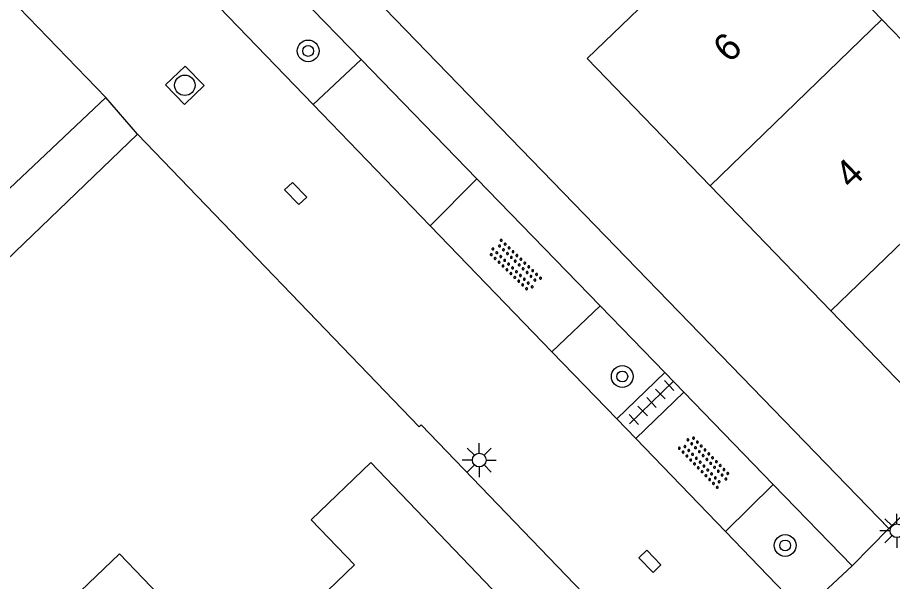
# Model space of a CAD drawing. Extents: x 137999 to 141000, y 397500 to 400501.
# Drawn here: x 138560.71 to 138592.78, y 399275.84 to 399296.52 of the extents above; entities that cross this region are included whole.
import ezdxf

# ---------------------------------------------------------------- set-up
doc = ezdxf.new("R2010")
doc.units = 0
for name, color, linetype in [('gg-afsc-erfafscheiding', 7, 'Continuous'), ('gg-anno-huisnummerreeks BGT', 7, 'Continuous'), ('gg-bbg-gedigitaliseerde bebouwing', 7, 'Continuous'), ('gg-bbg-hoofdgebouw', 7, 'Continuous'), ('gg-bbg-tussenscheiding', 7, 'Continuous'), ('gg-knt-verharding', 7, 'Continuous'), ('gg-knt-verharding nz', 7, 'Continuous'), ('gt-grn-weggrens', 7, 'Continuous'), ('gt-symb-boom', 7, 'Continuous'), ('gt-symb-kolk center center', 7, 'Continuous'), ('gt-symb-lichtmast', 7, 'Continuous'), ('gt-symb-overige verharding', 7, 'Continuous'), ('gt-symb-rioolschacht', 7, 'Continuous'), ('gt-symb-tegel verharding', 7, 'Continuous')]:
    doc.layers.add(name, color=color, linetype=linetype)

# ---------------------------------------------------------------- blocks, each defined once
blk = doc.blocks.new('gt0-OVH')
at = {"layer": 'gt-symb-overige verharding'}
for points in [[(-0.972, 0.298), (-0.967, 0.308), (-0.965, 0.319), (-0.966, 0.33), (-0.971, 0.34), (-0.978, 0.348), (-0.988, 0.353), (-0.999, 0.355), (-1.01, 0.354), (-1.02, 0.349), (-1.028, 0.342), (-1.033, 0.332), (-1.035, 0.321), (-1.034, 0.31), (-1.029, 0.3), (-1.022, 0.292), (-1.012, 0.287), (-1.001, 0.285), (-0.99, 0.286), (-0.98, 0.291)], [(-0.772, 0.298), (-0.767, 0.308), (-0.765, 0.319), (-0.766, 0.33), (-0.771, 0.34), (-0.778, 0.348), (-0.788, 0.353), (-0.799, 0.355), (-0.81, 0.354), (-0.82, 0.349), (-0.828, 0.342), (-0.833, 0.332), (-0.835, 0.321), (-0.834, 0.31), (-0.829, 0.3), (-0.822, 0.292), (-0.812, 0.287), (-0.801, 0.285), (-0.79, 0.286), (-0.78, 0.291)], [(-0.572, 0.298), (-0.567, 0.308), (-0.565, 0.319), (-0.566, 0.33), (-0.571, 0.34), (-0.578, 0.348), (-0.588, 0.353), (-0.599, 0.355), (-0.61, 0.354), (-0.62, 0.349), (-0.628, 0.342), (-0.633, 0.332), (-0.635, 0.321), (-0.634, 0.31), (-0.629, 0.3), (-0.622, 0.292), (-0.612, 0.287), (-0.601, 0.285), (-0.59, 0.286), (-0.58, 0.291)], [(-0.372, 0.298), (-0.367, 0.308), (-0.365, 0.319), (-0.366, 0.33), (-0.371, 0.34), (-0.378, 0.348), (-0.388, 0.353), (-0.399, 0.355), (-0.41, 0.354), (-0.42, 0.349), (-0.428, 0.342), (-0.433, 0.332), (-0.435, 0.321), (-0.434, 0.31), (-0.429, 0.3), (-0.422, 0.292), (-0.412, 0.287), (-0.401, 0.285), (-0.39, 0.286), (-0.38, 0.291)], [(-0.172, 0.298), (-0.167, 0.308), (-0.165, 0.319), (-0.166, 0.33), (-0.171, 0.34), (-0.178, 0.348), (-0.188, 0.353), (-0.199, 0.355), (-0.21, 0.354), (-0.22, 0.349), (-0.228, 0.342), (-0.233, 0.332), (-0.235, 0.321), (-0.234, 0.31), (-0.229, 0.3), (-0.222, 0.292), (-0.212, 0.287), (-0.201, 0.285), (-0.19, 0.286), (-0.18, 0.291)], [(0.028, 0.298), (0.033, 0.308), (0.035, 0.319), (0.034, 0.33), (0.029, 0.34), (0.022, 0.348), (0.012, 0.353), (0.001, 0.355), (-0.01, 0.354), (-0.02, 0.349), (-0.028, 0.342), (-0.033, 0.332), (-0.035, 0.321), (-0.034, 0.31), (-0.029, 0.3), (-0.022, 0.292), (-0.012, 0.287), (-0.001, 0.285), (0.01, 0.286), (0.02, 0.291)], [(0.228, 0.298), (0.233, 0.308), (0.235, 0.319), (0.234, 0.33), (0.229, 0.34), (0.222, 0.348), (0.212, 0.353), (0.201, 0.355), (0.19, 0.354), (0.18, 0.349), (0.172, 0.342), (0.167, 0.332), (0.165, 0.321), (0.166, 0.31), (0.171, 0.3), (0.178, 0.292), (0.188, 0.287), (0.199, 0.285), (0.21, 0.286), (0.22, 0.291)], [(0.428, 0.298), (0.433, 0.308), (0.435, 0.319), (0.434, 0.33), (0.429, 0.34), (0.422, 0.348), (0.412, 0.353), (0.401, 0.355), (0.39, 0.354), (0.38, 0.349), (0.372, 0.342), (0.367, 0.332), (0.365, 0.321), (0.366, 0.31), (0.371, 0.3), (0.378, 0.292), (0.388, 0.287), (0.399, 0.285), (0.41, 0.286), (0.42, 0.291)], [(0.628, 0.298), (0.633, 0.308), (0.635, 0.319), (0.634, 0.33), (0.629, 0.34), (0.622, 0.348), (0.612, 0.353), (0.601, 0.355), (0.59, 0.354), (0.58, 0.349), (0.572, 0.342), (0.567, 0.332), (0.565, 0.321), (0.566, 0.31), (0.571, 0.3), (0.578, 0.292), (0.588, 0.287), (0.599, 0.285), (0.61, 0.286), (0.62, 0.291)], [(0.828, 0.298), (0.833, 0.308), (0.835, 0.319), (0.834, 0.33), (0.829, 0.34), (0.822, 0.348), (0.812, 0.353), (0.801, 0.355), (0.79, 0.354), (0.78, 0.349), (0.772, 0.342), (0.767, 0.332), (0.765, 0.321), (0.766, 0.31), (0.771, 0.3), (0.778, 0.292), (0.788, 0.287), (0.799, 0.285), (0.81, 0.286), (0.82, 0.291)], [(1.028, 0.298), (1.033, 0.308), (1.035, 0.319), (1.034, 0.33), (1.029, 0.34), (1.022, 0.348), (1.012, 0.353), (1.001, 0.355), (0.99, 0.354), (0.98, 0.349), (0.972, 0.342), (0.967, 0.332), (0.965, 0.321), (0.966, 0.31), (0.971, 0.3), (0.978, 0.292), (0.988, 0.287), (0.999, 0.285), (1.01, 0.286), (1.02, 0.291)], [(-0.872, 0.106), (-0.867, 0.116), (-0.865, 0.126), (-0.866, 0.137), (-0.871, 0.147), (-0.878, 0.156), (-0.888, 0.161), (-0.899, 0.163), (-0.91, 0.162), (-0.92, 0.157), (-0.928, 0.15), (-0.933, 0.14), (-0.935, 0.129), (-0.934, 0.118), (-0.929, 0.108), (-0.922, 0.1), (-0.912, 0.095), (-0.901, 0.092), (-0.89, 0.094), (-0.88, 0.098)], [(-0.672, 0.106), (-0.667, 0.116), (-0.665, 0.126), (-0.666, 0.137), (-0.671, 0.147), (-0.678, 0.156), (-0.688, 0.161), (-0.699, 0.163), (-0.71, 0.162), (-0.72, 0.157), (-0.728, 0.15), (-0.733, 0.14), (-0.735, 0.129), (-0.734, 0.118), (-0.729, 0.108), (-0.722, 0.1), (-0.712, 0.095), (-0.701, 0.092), (-0.69, 0.094), (-0.68, 0.098)], [(-0.472, 0.106), (-0.467, 0.116), (-0.465, 0.126), (-0.466, 0.137), (-0.471, 0.147), (-0.478, 0.156), (-0.488, 0.161), (-0.499, 0.163), (-0.51, 0.162), (-0.52, 0.157), (-0.528, 0.15), (-0.533, 0.14), (-0.535, 0.129), (-0.534, 0.118), (-0.529, 0.108), (-0.522, 0.1), (-0.512, 0.095), (-0.501, 0.092), (-0.49, 0.094), (-0.48, 0.098)], [(-0.272, 0.106), (-0.267, 0.116), (-0.265, 0.126), (-0.266, 0.137), (-0.271, 0.147), (-0.278, 0.156), (-0.288, 0.161), (-0.299, 0.163), (-0.31, 0.162), (-0.32, 0.157), (-0.328, 0.15), (-0.333, 0.14), (-0.335, 0.129), (-0.334, 0.118), (-0.329, 0.108), (-0.322, 0.1), (-0.312, 0.095), (-0.301, 0.092), (-0.29, 0.094), (-0.28, 0.098)], [(-0.072, 0.106), (-0.067, 0.116), (-0.065, 0.126), (-0.066, 0.137), (-0.071, 0.147), (-0.078, 0.156), (-0.088, 0.161), (-0.099, 0.163), (-0.11, 0.162), (-0.12, 0.157), (-0.128, 0.15), (-0.133, 0.14), (-0.135, 0.129), (-0.134, 0.118), (-0.129, 0.108), (-0.122, 0.1), (-0.112, 0.095), (-0.101, 0.092), (-0.09, 0.094), (-0.08, 0.098)], [(0.128, 0.106), (0.133, 0.116), (0.135, 0.126), (0.134, 0.137), (0.129, 0.147), (0.122, 0.156), (0.112, 0.161), (0.101, 0.163), (0.09, 0.162), (0.08, 0.157), (0.072, 0.15), (0.067, 0.14), (0.065, 0.129), (0.066, 0.118), (0.071, 0.108), (0.078, 0.1), (0.088, 0.095), (0.099, 0.092), (0.11, 0.094), (0.12, 0.098)], [(0.328, 0.106), (0.333, 0.116), (0.335, 0.126), (0.334, 0.137), (0.329, 0.147), (0.322, 0.156), (0.312, 0.161), (0.301, 0.163), (0.29, 0.162), (0.28, 0.157), (0.272, 0.15), (0.267, 0.14), (0.265, 0.129), (0.266, 0.118), (0.271, 0.108), (0.278, 0.1), (0.288, 0.095), (0.299, 0.092), (0.31, 0.094), (0.32, 0.098)], [(0.528, 0.106), (0.533, 0.116), (0.535, 0.126), (0.534, 0.137), (0.529, 0.147), (0.522, 0.156), (0.512, 0.161), (0.501, 0.163), (0.49, 0.162), (0.48, 0.157), (0.472, 0.15), (0.467, 0.14), (0.465, 0.129), (0.466, 0.118), (0.471, 0.108), (0.478, 0.1), (0.488, 0.095), (0.499, 0.092), (0.51, 0.094), (0.52, 0.098)], [(0.728, 0.106), (0.733, 0.116), (0.735, 0.126), (0.734, 0.137), (0.729, 0.147), (0.722, 0.156), (0.712, 0.161), (0.701, 0.163), (0.69, 0.162), (0.68, 0.157), (0.672, 0.15), (0.667, 0.14), (0.665, 0.129), (0.666, 0.118), (0.671, 0.108), (0.678, 0.1), (0.688, 0.095), (0.699, 0.092), (0.71, 0.094), (0.72, 0.098)], [(0.928, 0.106), (0.933, 0.116), (0.935, 0.126), (0.934, 0.137), (0.929, 0.147), (0.922, 0.156), (0.912, 0.161), (0.901, 0.163), (0.89, 0.162), (0.88, 0.157), (0.872, 0.15), (0.867, 0.14), (0.865, 0.129), (0.866, 0.118), (0.871, 0.108), (0.878, 0.1), (0.888, 0.095), (0.899, 0.092), (0.91, 0.094), (0.92, 0.098)], [(-0.972, -0.142), (-0.967, -0.132), (-0.965, -0.121), (-0.966, -0.11), (-0.971, -0.1), (-0.978, -0.092), (-0.988, -0.087), (-0.999, -0.085), (-1.01, -0.086), (-1.02, -0.091), (-1.028, -0.098), (-1.033, -0.108), (-1.035, -0.119), (-1.034, -0.13), (-1.029, -0.14), (-1.022, -0.148), (-1.012, -0.153), (-1.001, -0.155), (-0.99, -0.154), (-0.98, -0.149)], [(-0.872, -0.334), (-0.867, -0.324), (-0.865, -0.314), (-0.866, -0.303), (-0.871, -0.293), (-0.878, -0.284), (-0.888, -0.279), (-0.899, -0.277), (-0.91, -0.278), (-0.92, -0.283), (-0.928, -0.29), (-0.933, -0.3), (-0.935, -0.311), (-0.934, -0.322), (-0.929, -0.332), (-0.922, -0.34), (-0.912, -0.345), (-0.901, -0.348), (-0.89, -0.346), (-0.88, -0.342)], [(-0.772, -0.142), (-0.767, -0.132), (-0.765, -0.121), (-0.766, -0.11), (-0.771, -0.1), (-0.778, -0.092), (-0.788, -0.087), (-0.799, -0.085), (-0.81, -0.086), (-0.82, -0.091), (-0.828, -0.098), (-0.833, -0.108), (-0.835, -0.119), (-0.834, -0.13), (-0.829, -0.14), (-0.822, -0.148), (-0.812, -0.153), (-0.801, -0.155), (-0.79, -0.154), (-0.78, -0.149)], [(-0.672, -0.334), (-0.667, -0.324), (-0.665, -0.314), (-0.666, -0.303), (-0.671, -0.293), (-0.678, -0.284), (-0.688, -0.279), (-0.699, -0.277), (-0.71, -0.278), (-0.72, -0.283), (-0.728, -0.29), (-0.733, -0.3), (-0.735, -0.311), (-0.734, -0.322), (-0.729, -0.332), (-0.722, -0.34), (-0.712, -0.345), (-0.701, -0.348), (-0.69, -0.346), (-0.68, -0.342)], [(-0.572, -0.142), (-0.567, -0.132), (-0.565, -0.121), (-0.566, -0.11), (-0.571, -0.1), (-0.578, -0.092), (-0.588, -0.087), (-0.599, -0.085), (-0.61, -0.086), (-0.62, -0.091), (-0.628, -0.098), (-0.633, -0.108), (-0.635, -0.119), (-0.634, -0.13), (-0.629, -0.14), (-0.622, -0.148), (-0.612, -0.153), (-0.601, -0.155), (-0.59, -0.154), (-0.58, -0.149)], [(-0.472, -0.334), (-0.467, -0.324), (-0.465, -0.314), (-0.466, -0.303), (-0.471, -0.293), (-0.478, -0.284), (-0.488, -0.279), (-0.499, -0.277), (-0.51, -0.278), (-0.52, -0.283), (-0.528, -0.29), (-0.533, -0.3), (-0.535, -0.311), (-0.534, -0.322), (-0.529, -0.332), (-0.522, -0.34), (-0.512, -0.345), (-0.501, -0.348), (-0.49, -0.346), (-0.48, -0.342)], [(-0.372, -0.142), (-0.367, -0.132), (-0.365, -0.121), (-0.366, -0.11), (-0.371, -0.1), (-0.378, -0.092), (-0.388, -0.087), (-0.399, -0.085), (-0.41, -0.086), (-0.42, -0.091), (-0.428, -0.098), (-0.433, -0.108), (-0.435, -0.119), (-0.434, -0.13), (-0.429, -0.14), (-0.422, -0.148), (-0.412, -0.153), (-0.401, -0.155), (-0.39, -0.154), (-0.38, -0.149)], [(-0.272, -0.334), (-0.267, -0.324), (-0.265, -0.314), (-0.266, -0.303), (-0.271, -0.293), (-0.278, -0.284), (-0.288, -0.279), (-0.299, -0.277), (-0.31, -0.278), (-0.32, -0.283), (-0.328, -0.29), (-0.333, -0.3), (-0.335, -0.311), (-0.334, -0.322), (-0.329, -0.332), (-0.322, -0.34), (-0.312, -0.345), (-0.301, -0.348), (-0.29, -0.346), (-0.28, -0.342)], [(-0.172, -0.142), (-0.167, -0.132), (-0.165, -0.121), (-0.166, -0.11), (-0.171, -0.1), (-0.178, -0.092), (-0.188, -0.087), (-0.199, -0.085), (-0.21, -0.086), (-0.22, -0.091), (-0.228, -0.098), (-0.233, -0.108), (-0.235, -0.119), (-0.234, -0.13), (-0.229, -0.14), (-0.222, -0.148), (-0.212, -0.153), (-0.201, -0.155), (-0.19, -0.154), (-0.18, -0.149)], [(-0.072, -0.334), (-0.067, -0.324), (-0.065, -0.314), (-0.066, -0.303), (-0.071, -0.293), (-0.078, -0.284), (-0.088, -0.279), (-0.099, -0.277), (-0.11, -0.278), (-0.12, -0.283), (-0.128, -0.29), (-0.133, -0.3), (-0.135, -0.311), (-0.134, -0.322), (-0.129, -0.332), (-0.122, -0.34), (-0.112, -0.345), (-0.101, -0.348), (-0.09, -0.346), (-0.08, -0.342)], [(0.028, -0.142), (0.033, -0.132), (0.035, -0.121), (0.034, -0.11), (0.029, -0.1), (0.022, -0.092), (0.012, -0.087), (0.001, -0.085), (-0.01, -0.086), (-0.02, -0.091), (-0.028, -0.098), (-0.033, -0.108), (-0.035, -0.119), (-0.034, -0.13), (-0.029, -0.14), (-0.022, -0.148), (-0.012, -0.153), (-0.001, -0.155), (0.01, -0.154), (0.02, -0.149)], [(0.128, -0.334), (0.133, -0.324), (0.135, -0.314), (0.134, -0.303), (0.129, -0.293), (0.122, -0.284), (0.112, -0.279), (0.101, -0.277), (0.09, -0.278), (0.08, -0.283), (0.072, -0.29), (0.067, -0.3), (0.065, -0.311), (0.066, -0.322), (0.071, -0.332), (0.078, -0.34), (0.088, -0.345), (0.099, -0.348), (0.11, -0.346), (0.12, -0.342)], [(0.228, -0.142), (0.233, -0.132), (0.235, -0.121), (0.234, -0.11), (0.229, -0.1), (0.222, -0.092), (0.212, -0.087), (0.201, -0.085), (0.19, -0.086), (0.18, -0.091), (0.172, -0.098), (0.167, -0.108), (0.165, -0.119), (0.166, -0.13), (0.171, -0.14), (0.178, -0.148), (0.188, -0.153), (0.199, -0.155), (0.21, -0.154), (0.22, -0.149)], [(0.328, -0.334), (0.333, -0.324), (0.335, -0.314), (0.334, -0.303), (0.329, -0.293), (0.322, -0.284), (0.312, -0.279), (0.301, -0.277), (0.29, -0.278), (0.28, -0.283), (0.272, -0.29), (0.267, -0.3), (0.265, -0.311), (0.266, -0.322), (0.271, -0.332), (0.278, -0.34), (0.288, -0.345), (0.299, -0.348), (0.31, -0.346), (0.32, -0.342)], [(0.428, -0.142), (0.433, -0.132), (0.435, -0.121), (0.434, -0.11), (0.429, -0.1), (0.422, -0.092), (0.412, -0.087), (0.401, -0.085), (0.39, -0.086), (0.38, -0.091), (0.372, -0.098), (0.367, -0.108), (0.365, -0.119), (0.366, -0.13), (0.371, -0.14), (0.378, -0.148), (0.388, -0.153), (0.399, -0.155), (0.41, -0.154), (0.42, -0.149)], [(0.528, -0.334), (0.533, -0.324), (0.535, -0.314), (0.534, -0.303), (0.529, -0.293), (0.522, -0.284), (0.512, -0.279), (0.501, -0.277), (0.49, -0.278), (0.48, -0.283), (0.472, -0.29), (0.467, -0.3), (0.465, -0.311), (0.466, -0.322), (0.471, -0.332), (0.478, -0.34), (0.488, -0.345), (0.499, -0.348), (0.51, -0.346), (0.52, -0.342)], [(0.628, -0.142), (0.633, -0.132), (0.635, -0.121), (0.634, -0.11), (0.629, -0.1), (0.622, -0.092), (0.612, -0.087), (0.601, -0.085), (0.59, -0.086), (0.58, -0.091), (0.572, -0.098), (0.567, -0.108), (0.565, -0.119), (0.566, -0.13), (0.571, -0.14), (0.578, -0.148), (0.588, -0.153), (0.599, -0.155), (0.61, -0.154), (0.62, -0.149)], [(0.728, -0.334), (0.733, -0.324), (0.735, -0.314), (0.734, -0.303), (0.729, -0.293), (0.722, -0.284), (0.712, -0.279), (0.701, -0.277), (0.69, -0.278), (0.68, -0.283), (0.672, -0.29), (0.667, -0.3), (0.665, -0.311), (0.666, -0.322), (0.671, -0.332), (0.678, -0.34), (0.688, -0.345), (0.699, -0.348), (0.71, -0.346), (0.72, -0.342)], [(0.828, -0.142), (0.833, -0.132), (0.835, -0.121), (0.834, -0.11), (0.829, -0.1), (0.822, -0.092), (0.812, -0.087), (0.801, -0.085), (0.79, -0.086), (0.78, -0.091), (0.772, -0.098), (0.767, -0.108), (0.765, -0.119), (0.766, -0.13), (0.771, -0.14), (0.778, -0.148), (0.788, -0.153), (0.799, -0.155), (0.81, -0.154), (0.82, -0.149)], [(0.928, -0.334), (0.933, -0.324), (0.935, -0.314), (0.934, -0.303), (0.929, -0.293), (0.922, -0.284), (0.912, -0.279), (0.901, -0.277), (0.89, -0.278), (0.88, -0.283), (0.872, -0.29), (0.867, -0.3), (0.865, -0.311), (0.866, -0.322), (0.871, -0.332), (0.878, -0.34), (0.888, -0.345), (0.899, -0.348), (0.91, -0.346), (0.92, -0.342)], [(1.028, -0.142), (1.033, -0.132), (1.035, -0.121), (1.034, -0.11), (1.029, -0.1), (1.022, -0.092), (1.012, -0.087), (1.001, -0.085), (0.99, -0.086), (0.98, -0.091), (0.972, -0.098), (0.967, -0.108), (0.965, -0.119), (0.966, -0.13), (0.971, -0.14), (0.978, -0.148), (0.988, -0.153), (0.999, -0.155), (1.01, -0.154), (1.02, -0.149)]]:
    blk.add_lwpolyline(points, close=True, dxfattribs=at)
blk = doc.blocks.new('gt0-TEG1')
at = {"layer": 'gt-symb-tegel verharding'}
for p, q in [((-1.125, 0), (1.125, 0)), ((-0.9, -0.25), (-0.9, 0.25)), ((-0.45, -0.25), (-0.45, 0.25)), ((0, -0.25), (0, 0.25)), ((0.45, -0.25), (0.45, 0.25)), ((0.9, -0.25), (0.9, 0.25))]:
    blk.add_line(p, q, dxfattribs=at)
blk = doc.blocks.new('gt0-BOOM')
at = {"layer": 'gt-symb-boom'}
for radius in [0.4, 0.2]:
    blk.add_circle((0, 0), radius, dxfattribs=at)
blk = doc.blocks.new('gt0-KOLKCC')
at = {"layer": 'gt-symb-kolk center center'}
blk.add_lwpolyline([(-0.375, 0.2), (0.375, 0.2), (0.375, -0.2), (-0.375, -0.2)], close=True, dxfattribs=at)
blk = doc.blocks.new('gt0-RS')
at = {"layer": 'gt-symb-rioolschacht'}
blk.add_lwpolyline([(-0.5, -0.5), (0.5, -0.5), (0.5, 0.5), (-0.5, 0.5)], close=True, dxfattribs=at)
blk.add_circle((0, 0), 0.375, dxfattribs=at)
blk = doc.blocks.new('gt0-LMAST')
at = {"layer": 'gt-symb-lichtmast'}
for p, q in [((-0.182, 0.173), (-0.447, 0.438)), ((-0.005, 0.246), (-0.005, 0.621)), ((0.172, 0.173), (0.437, 0.438)), ((-0.255, -0.004), (-0.63, -0.004)), ((-0.182, -0.181), (-0.447, -0.446)), ((-0.005, -0.254), (-0.005, -0.629)), ((0.437, -0.446), (0.172, -0.181)), ((0.245, -0.004), (0.62, -0.004))]:
    blk.add_line(p, q, dxfattribs=at)
blk.add_circle((-0.005, -0.004), 0.25, dxfattribs=at)

msp = doc.modelspace()

# ---------------------------------------------------------------- linework, layer by layer
at = {"layer": 'gg-afsc-erfafscheiding'}
for p, q in [((138556.31, 399286.37), (138563.945, 399293.59)), ((138565.107, 399292.241), (138521.028, 399249.933)), ((138575.43, 399281.51), (138565.107, 399292.241))]:
    msp.add_line(p, q, dxfattribs=at)
at = {"layer": 'gg-bbg-gedigitaliseerde bebouwing'}
msp.add_line((138592.395, 399296.443), (138596.813, 399291.846), dxfattribs=at)
msp.add_lwpolyline([(138592.395, 399296.443), (138588.285, 399300.719), (138590.17, 399302.541)], dxfattribs=at)
at = {"layer": 'gg-bbg-hoofdgebouw'}
msp.add_line((138586.097, 399290.352), (138590.518, 399285.771), dxfattribs=at)
for points in [[(138581.505, 399298.89), (138583.48, 399296.84), (138581.59, 399295.02), (138586.097, 399290.352)], [(138601.23, 399287.25), (138594.94, 399281.19), (138590.518, 399285.771)], [(138573.06, 399276.45), (138571.47, 399278.106), (138573.655, 399280.202), (138578.372, 399275.288), (138576.187, 399273.191)], [(138561.32, 399273.86), (138564.45, 399276.86), (138568.79, 399272.34), (138573.06, 399276.45)]]:
    msp.add_lwpolyline(points, dxfattribs=at)
at = {"layer": 'gg-bbg-tussenscheiding'}
for p, q in [((138592.395, 399296.443), (138586.097, 399290.352)), ((138590.518, 399285.771), (138596.813, 399291.846))]:
    msp.add_line(p, q, dxfattribs=at)
at = {"layer": 'gg-knt-verharding'}
for p, q in [((138563.945, 399293.59), (138521.934, 399337.198)), ((138592.65, 399277.79), (138547.64, 399324.23)), ((138564.572, 399303.991), (138573.307, 399294.98)), ((138571.549, 399293.336), (138562.859, 399302.34)), ((138573.307, 399294.98), (138571.549, 399293.336)), ((138575.84, 399288.889), (138571.549, 399293.336)), ((138575.84, 399288.889), (138577.548, 399290.606)), ((138577.548, 399290.606), (138582.065, 399285.947)), ((138580.298, 399284.269), (138575.84, 399288.889)), ((138580.298, 399284.269), (138582.065, 399285.947)), ((138584.436, 399283.501), (138582.065, 399285.947)), ((138582.677, 399281.804), (138580.298, 399284.269)), ((138582.677, 399281.804), (138584.436, 399283.501)), ((138584.436, 399283.501), (138585.131, 399282.783)), ((138583.371, 399281.085), (138585.131, 399282.783)), ((138585.131, 399282.783), (138588.409, 399279.402)), ((138583.371, 399281.085), (138582.677, 399281.804)), ((138575.43, 399281.51), (138575.508, 399281.585)), ((138585.664, 399271.042), (138575.508, 399281.585)), ((138586.663, 399277.674), (138583.371, 399281.085)), ((138586.663, 399277.674), (138588.409, 399279.402)), ((138591.3, 399276.42), (138588.409, 399279.402)), ((138589.492, 399274.742), (138586.663, 399277.674)), ((138591.3, 399276.42), (138589.492, 399274.742))]:
    msp.add_line(p, q, dxfattribs=at)
msp.add_lwpolyline([(138611.358, 399297.032), (138612, 399296.41), (138592.65, 399277.79)], dxfattribs=at)
at = {"layer": 'gg-knt-verharding nz'}
msp.add_line((138577.548, 399290.606), (138573.307, 399294.98), dxfattribs=at)
at = {"layer": 'gt-grn-weggrens'}
for p, q in [((138565.107, 399292.241), (138563.945, 399293.59)), ((138591.3, 399276.42), (138592.65, 399277.79))]:
    msp.add_line(p, q, dxfattribs=at)

# ---------------------------------------------------------------- block references
at = {"layer": 'gt-symb-boom'}
for p in [(138571.363, 399295.297), (138582.877, 399283.36), (138588.847, 399277.166)]:
    msp.add_blockref('gt0-BOOM', p, dxfattribs=at)
at = {"layer": 'gt-symb-kolk center center'}
for p, rotation in [((138570.906, 399290.069), -46.05341047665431), ((138583.892, 399276.585), -46.05341047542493)]:
    msp.add_blockref('gt0-KOLKCC', p, dxfattribs=dict(at, rotation=rotation))
at = {"layer": 'gt-symb-lichtmast'}
for p in [(138577.638, 399280.301), (138592.947, 399277.708)]:
    msp.add_blockref('gt0-LMAST', p, dxfattribs=at)
at = {"layer": 'gt-symb-overige verharding'}
for p, rotation in [((138578.938, 399287.428), -43.94658952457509), ((138585.893, 399280.236), 134.1086241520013)]:
    msp.add_blockref('gt0-OVH', p, dxfattribs=dict(at, rotation=rotation))
at = {"layer": 'gt-symb-rioolschacht', "rotation": -46.05341047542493}
msp.add_blockref('gt0-RS', (138566.843, 399294.036), dxfattribs=at)
at = {"layer": 'gt-symb-tegel verharding', "rotation": 43.94658952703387}
msp.add_blockref('gt0-TEG1', (138583.95, 399282.406), dxfattribs=at)

# ---------------------------------------------------------------- texts
at = {"layer": 'gg-anno-huisnummerreeks BGT'}
for s, rotation, p in [('6', 44, (138586.803, 399294.821)), ('4', 43.9, (138591.265, 399290.198))]:
    msp.add_text(s, height=1, rotation=rotation, dxfattribs=at).set_placement(p)

doc.saveas('drawing.dxf')
